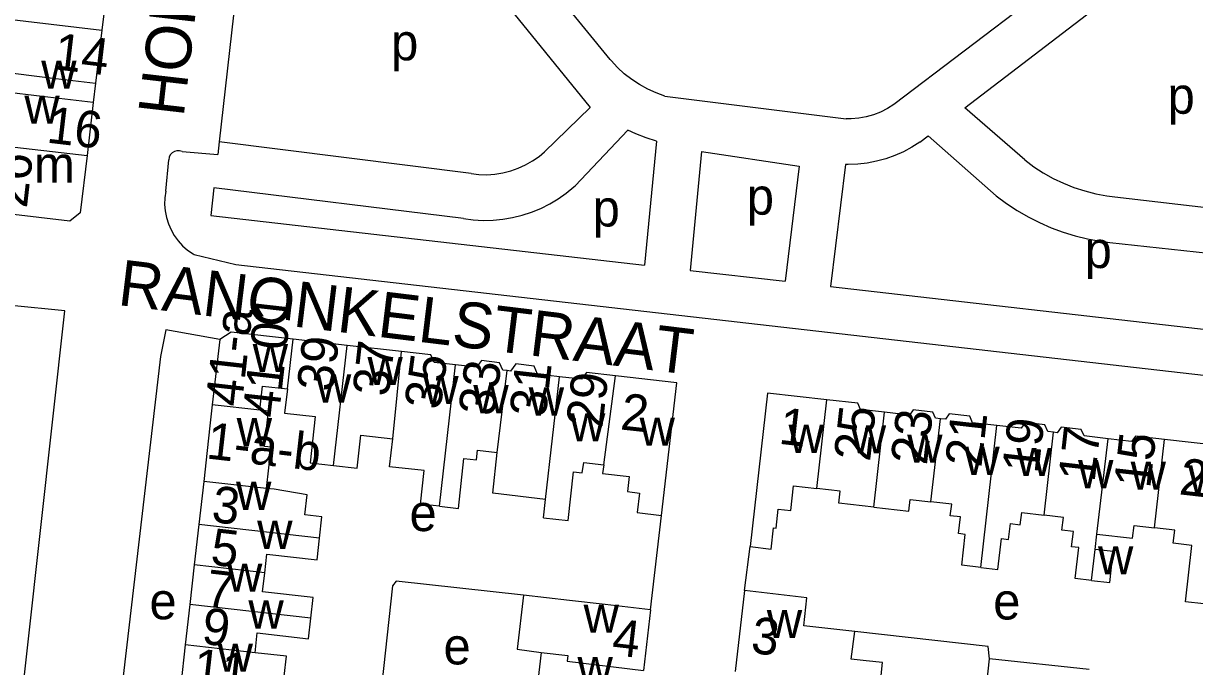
# Model space of a CAD drawing. Extents: x 161258 to 163262, y 380749 to 382054.
# Drawn here: x 162017.3 to 162145.4, y 381112.3 to 381182.5 of the extents above; entities that cross this region are included whole.
import ezdxf

# ---------------------------------------------------------------- set-up
doc = ezdxf.new("R2010")
doc.units = 0
for name, color, linetype in [('BLT_Basislijn', 7, 'Continuous'), ('BLT_Bebouwing', 7, 'Continuous'), ('BLT_Centroide', 7, 'Continuous'), ('BLT_Huisnummer', 7, 'Continuous'), ('BLT_Huisnummer_ tussenligend', 7, 'Continuous'), ('BLT_Huisnummer_reeks', 7, 'Continuous'), ('BLT_Onderdoorgang_en_onderverdeling', 7, 'Continuous'), ('BLT_Onderverdeling_panden', 7, 'Continuous'), ('BLT_Straatnaam', 7, 'Continuous')]:
    doc.layers.add(name, color=color, linetype=linetype)

msp = doc.modelspace()

# ---------------------------------------------------------------- linework, layer by layer
at = {"layer": 'BLT_Basislijn'}
for p, q in [((162081.47, 381178.6), (162055.63, 381210.41)), ((162056.26, 381201.71), (162079.29, 381173.36)), ((162146.49, 381199.55), (162112.51, 381173.67)), ((162041.57, 381194.89), (162038.71, 381169.6)), ((162120.26, 381173.31), (162143.9, 381191.37)), ((162087.48, 381174.6), (162107.28, 381172.13)), ((162074.31, 381168.51), (162079.29, 381173.36)), ((162126.82, 381167.62), (162120.26, 381173.31)), ((162077.67, 381164.8), (162083.43, 381170.86)), ((162038.71, 381169.6), (162038.56, 381168.22)), ((162066.27, 381166.14), (162038.71, 381169.6)), ((162086.56, 381169.66), (162085.25, 381156.12)), ((162115.37, 381169.57), (162116.26, 381170.26)), ((162123.71, 381163.7), (162116.26, 381170.26)), ((162034.66, 381168.54), (162038.56, 381168.22)), ((162091.47, 381168.53), (162090.22, 381155.55)), ((162091.47, 381168.53), (162102.15, 381166.95)), ((162032.89, 381164.21), (162033.2, 381167.63)), ((162102.15, 381166.95), (162100.61, 381154.36)), ((162107.21, 381167.13), (162105.58, 381153.79)), ((162038.14, 381164.57), (162037.8, 381161.55)), ((162065.45, 381161.21), (162038.14, 381164.57)), ((162136.67, 381163.58), (162154.42, 381161.51)), ((162037.8, 381161.55), (162085.25, 381156.12)), ((162136.12, 381158.61), (162153.88, 381156.65)), ((162090.22, 381155.55), (162100.61, 381154.36)), ((162105.58, 381153.79), (162152.96, 381148.37)), ((162085.91, 381118.47), (162087.11, 381128.78)), ((162096.16, 381120.55), (162096.81, 381125.36)), ((162120.67, 381092.44), (162122.99, 381113.11)), ((162133.86, 381111.93), (162122.99, 381113.11))]:
    msp.add_line(p, q, dxfattribs=at)
for points in [[(162087.48, 381174.6), (162086.52, 381174.95), (162085.59, 381175.37), (162084.69, 381175.86), (162083.84, 381176.42), (162083.03, 381177.05), (162082.28, 381177.74), (162081.58, 381178.48), (162081.47, 381178.6)], [(162112.51, 381173.67), (162111.81, 381173.23), (162111.07, 381172.86), (162110.29, 381172.56), (162109.49, 381172.34), (162108.68, 381172.2), (162107.85, 381172.13), (162107.28, 381172.13)], [(162086.56, 381169.66), (162085.41, 381170.02), (162084.29, 381170.46), (162083.43, 381170.86)], [(162115.37, 381169.57), (162114.49, 381169.01), (162113.57, 381168.51), (162112.62, 381168.09), (162111.63, 381167.74), (162110.63, 381167.47), (162109.6, 381167.28), (162108.57, 381167.16), (162107.52, 381167.13), (162107.21, 381167.13)], [(162034.66, 381168.54), (162034.38, 381168.62), (162034.1, 381168.62), (162033.82, 381168.54), (162033.58, 381168.39), (162033.38, 381168.17), (162033.26, 381167.92), (162033.2, 381167.63)], [(162066.27, 381166.14), (162067.14, 381166.04), (162068.01, 381166.01), (162068.89, 381166.07), (162069.76, 381166.2), (162070.61, 381166.42), (162071.43, 381166.71), (162072.23, 381167.07), (162072.99, 381167.51), (162073.71, 381168.01), (162074.31, 381168.51)], [(162126.82, 381167.62), (162127.82, 381166.88), (162128.86, 381166.21), (162129.94, 381165.61), (162131.06, 381165.07), (162132.21, 381164.61), (162133.39, 381164.23), (162134.59, 381163.92), (162135.81, 381163.69), (162136.67, 381163.58)], [(162032.89, 381164.21), (162032.78, 381163.49), (162032.76, 381162.77), (162032.82, 381162.05), (162032.95, 381161.34), (162033.17, 381160.65), (162033.46, 381159.99), (162033.81, 381159.36), (162034.24, 381158.78), (162034.73, 381158.25), (162035.27, 381157.77), (162035.87, 381157.36), (162035.98, 381157.29)], [(162065.45, 381161.21), (162066.52, 381161.07), (162067.6, 381161.01), (162068.68, 381161.04), (162069.76, 381161.14), (162070.82, 381161.32), (162071.87, 381161.58), (162072.9, 381161.92), (162073.9, 381162.33), (162074.87, 381162.81), (162075.8, 381163.36), (162076.68, 381163.99), (162077.52, 381164.67), (162077.67, 381164.8)], [(162123.71, 381163.7), (162124.83, 381162.87), (162125.99, 381162.1), (162127.19, 381161.4), (162128.43, 381160.77), (162129.71, 381160.22), (162131.02, 381159.73), (162132.35, 381159.33), (162133.7, 381159), (162135.07, 381158.75), (162136.12, 381158.61)], [(162035.98, 381157.29), (162040.53, 381156.2), (162150.21, 381143.65)], [(162015.08, 381090.05), (162015.15, 381090.63), (162021.86, 381151.13), (162015.97, 381151.73)], [(162038.79, 381147.99), (162032.88, 381149.04), (162032.32, 381146.13), (162025.64, 381089.07)], [(162072, 381120.04), (162058.07, 381121.57), (162057.67, 381121.06), (162056.29, 381108.37)], [(162122.99, 381113.11), (162122.82, 381114.45), (162108.23, 381116.08)]]:
    msp.add_lwpolyline(points, dxfattribs=at)
at = {"layer": 'BLT_Bebouwing'}
for p, q in [((162026.57, 381187.61), (162025.89, 381181.81)), ((162025.89, 381181.81), (162025.21, 381176.03)), ((162025.21, 381176.03), (162024.94, 381173.89)), ((162024.94, 381173.89), (162024.27, 381168.09)), ((162038.79, 381147.99), (162037.97, 381140.85)), ((162052.73, 381147.35), (162046.8, 381148.02)), ((162058.65, 381146.68), (162052.73, 381147.35)), ((162148.39, 381136.36), (162142.11, 381137.07)), ((162037.04, 381132.49), (162036.51, 381127.77)), ((162036.51, 381127.77), (162036, 381123.36)), ((162036, 381123.36), (162035.51, 381119.04)), ((162096.16, 381120.55), (162095.14, 381111.71)), ((162035.51, 381119.04), (162035.01, 381114.64)), ((162085.91, 381118.47), (162085.14, 381111.84)), ((162035.01, 381114.64), (162034.52, 381110.27))]:
    msp.add_line(p, q, dxfattribs=at)
for points in [[(162024.27, 381168.09), (162023.53, 381161.84), (162022.38, 381160.93), (162008.8, 381162.52)], [(162046.8, 381148.02), (162040.05, 381148.79), (162038.79, 381147.99)], [(162064.56, 381145.22), (162062.24, 381145.48), (162061.88, 381146.31), (162058.65, 381146.68)], [(162070.21, 381144.6), (162069.73, 381144.65), (162069.38, 381145.46), (162067.41, 381145.69), (162066.87, 381144.96), (162064.56, 381145.22)], [(162075.95, 381143.93), (162073.55, 381144.2), (162073.16, 381145.1), (162071.16, 381145.33), (162070.59, 381144.55), (162070.21, 381144.6)], [(162082.08, 381144.03), (162078.89, 381144.4), (162078.34, 381143.66), (162075.95, 381143.93)], [(162087.11, 381128.78), (162088.76, 381143.27), (162082.08, 381144.03)], [(162043.16, 381140.26), (162043.46, 381142.9), (162046.18, 381142.59)], [(162046.18, 381142.59), (162045.88, 381139.96), (162049.23, 381139.57), (162048.66, 381134.53), (162051.24, 381134.24)], [(162105.2, 381141.41), (162098.71, 381142.15), (162096.81, 381125.36)], [(162111.49, 381140.05), (162108.88, 381140.35), (162108.59, 381141.03), (162105.2, 381141.41)], [(162037.97, 381140.85), (162037.71, 381138.55), (162037.42, 381135.85), (162037.04, 381132.49)], [(162043.9, 381131.72), (162044.41, 381136.23), (162043.69, 381136.31), (162044.12, 381140.15), (162043.16, 381140.26)], [(162117.6, 381139.34), (162117.07, 381139.4), (162116.79, 381140.05), (162114.64, 381140.3), (162114.23, 381139.74), (162111.49, 381140.05)], [(162123.78, 381138.6), (162121.12, 381138.9), (162120.81, 381139.61), (162118.58, 381139.86), (162118.15, 381139.28), (162117.6, 381139.34)], [(162129.97, 381137.86), (162129.35, 381137.93), (162129.02, 381138.68), (162126.89, 381138.92), (162126.43, 381138.3), (162123.78, 381138.6)], [(162051.24, 381134.24), (162053.82, 381133.94), (162054.22, 381137.53), (162057.7, 381137.14)], [(162135.96, 381137.15), (162133.31, 381137.46), (162132.99, 381138.18), (162130.83, 381138.43), (162130.38, 381137.81), (162129.97, 381137.86)], [(162142.11, 381137.07), (162138.94, 381137.43), (162138.52, 381136.86), (162135.96, 381137.15)], [(162062.81, 381129.77), (162060.74, 381130), (162061.15, 381133.67), (162057.36, 381134.09), (162057.7, 381137.14)], [(162148.39, 381136.36), (162146.43, 381119.11), (162144.4, 381119.34), (162145.1, 381125.49), (162143.07, 381125.73), (162143.23, 381127.16), (162141.01, 381127.41)], [(162062.81, 381129.77), (162064.9, 381129.54), (162065.5, 381134.98), (162066.86, 381134.83), (162066.98, 381135.9), (162069.14, 381135.66)], [(162074.43, 381130.53), (162068.64, 381131.19), (162069.14, 381135.66)], [(162074.2, 381128.51), (162076.9, 381128.21), (162077.49, 381133.55), (162078.41, 381133.43), (162078.6, 381134.55), (162080.78, 381134.29)], [(162080.78, 381134.29), (162080.65, 381133.36), (162083.55, 381133.04), (162083.37, 381131.37), (162084.69, 381131.22), (162084.45, 381129.08), (162087.11, 381128.78)], [(162049.69, 381126.27), (162049.96, 381128.62), (162048.08, 381128.83), (162048.33, 381131.01), (162044.72, 381131.64), (162043.9, 381131.72)], [(162096.81, 381125.36), (162099.1, 381125.1), (162099.36, 381127.4), (162099.64, 381127.37), (162099.87, 381129.46), (162101.25, 381129.3), (162101.55, 381131.99), (162104.09, 381131.7)], [(162110.32, 381129.68), (162106.48, 381130.11), (162106.63, 381131.41), (162104.09, 381131.7)], [(162074.2, 381128.51), (162074.43, 381130.53)], [(162110.32, 381129.68), (162114.16, 381129.24), (162114.31, 381130.51), (162116.57, 381130.25)], [(162122.02, 381123.08), (162119.93, 381123.32), (162120.33, 381126.7), (162119.59, 381126.79), (162119.8, 381128.6), (162118.69, 381128.74), (162118.84, 381130), (162116.57, 381130.25)], [(162122.02, 381123.08), (162123.9, 381122.86), (162124.29, 381126.24), (162125.06, 381126.15), (162125.28, 381127.89), (162126.34, 381127.75), (162126.51, 381129.08), (162128.95, 381128.8)], [(162134.13, 381121.67), (162132.36, 381121.87), (162132.76, 381125.26), (162131.96, 381125.35), (162132.15, 381127.02), (162130.9, 381127.17), (162131.07, 381128.56), (162128.95, 381128.8)], [(162134.7, 381126.73), (162138.63, 381126.28), (162138.8, 381127.66), (162141.01, 381127.41)], [(162043.72, 381122.48), (162043.95, 381124.54), (162049.43, 381123.92), (162049.69, 381126.27)], [(162134.52, 381125.06), (162134.7, 381126.73)], [(162134.13, 381121.67), (162136.12, 381121.44), (162136.51, 381124.82), (162134.52, 381125.06)], [(162048.75, 381117.54), (162049.01, 381119.79), (162043.48, 381120.42), (162043.72, 381122.48)], [(162072, 381120.04), (162071.32, 381114.16), (162073.93, 381113.8)], [(162085.91, 381118.47), (162080.95, 381119.05), (162077.03, 381119.48), (162072, 381120.04)], [(162108.23, 381116.08), (162102.66, 381116.71), (162103.01, 381119.76), (162101.13, 381119.98), (162096.16, 381120.55)], [(162042.65, 381113.77), (162042.89, 381115.93), (162048.5, 381115.29), (162048.75, 381117.54)], [(162109.16, 381110.09), (162110.98, 381109.85), (162111.28, 381112.68), (162109.49, 381112.88), (162107.84, 381113.07), (162108.23, 381116.08)], [(162047.75, 381108.77), (162048.66, 381108.67), (162048.9, 381110.87), (162048, 381110.97), (162045.83, 381111.22), (162046.08, 381113.39), (162042.65, 381113.77)], [(162073.93, 381113.8), (162073.57, 381110.65), (162070.97, 381110.95), (162070.64, 381108.1), (162075.68, 381107.55), (162079.52, 381107.14)]]:
    msp.add_lwpolyline(points, dxfattribs=at)
at = {"layer": 'BLT_Onderdoorgang_en_onderverdeling'}
for points in [[(162014.7, 381177.27), (162020.25, 381176.61), (162025.21, 381176.03)], [(162024.94, 381173.89), (162019.98, 381174.47), (162014.45, 381175.12)]]:
    msp.add_lwpolyline(points, dxfattribs=at)
at = {"layer": 'BLT_Onderverdeling_panden'}
for p, q in [((162014.79, 381183.12), (162025.89, 381181.81)), ((162009.96, 381169.76), (162024.27, 381168.09)), ((162046.18, 381142.59), (162046.8, 381148.02)), ((162051.24, 381134.24), (162052.73, 381147.35)), ((162057.7, 381137.14), (162058.65, 381146.68)), ((162062.81, 381129.77), (162064.56, 381145.22)), ((162069.14, 381135.66), (162070.21, 381144.6)), ((162074.43, 381130.53), (162075.95, 381143.93)), ((162080.78, 381134.29), (162082.08, 381144.03)), ((162104.09, 381131.7), (162105.2, 381141.41)), ((162043.16, 381140.26), (162037.97, 381140.85)), ((162110.32, 381129.68), (162111.49, 381140.05)), ((162116.57, 381130.25), (162117.6, 381139.34)), ((162122.02, 381123.08), (162123.78, 381138.6)), ((162128.95, 381128.8), (162129.97, 381137.86)), ((162134.7, 381126.73), (162135.96, 381137.15)), ((162141.01, 381127.41), (162142.11, 381137.07)), ((162043.9, 381131.72), (162037.04, 381132.49)), ((162049.69, 381126.27), (162036.51, 381127.77)), ((162134.13, 381121.67), (162134.52, 381125.06)), ((162043.72, 381122.48), (162036, 381123.36)), ((162048.75, 381117.54), (162035.51, 381119.04)), ((162042.65, 381113.77), (162035.01, 381114.64))]:
    msp.add_line(p, q, dxfattribs=at)
msp.add_lwpolyline([(162073.93, 381113.8), (162076.85, 381113.45), (162076.78, 381112.84), (162085.14, 381111.84)], dxfattribs=at)

# ---------------------------------------------------------------- texts
at = {"layer": 'BLT_Centroide'}
for s, p in [('p', (162057.53, 381178.51)), ('w', (162019.26, 381175.41)), ('p', (162142.45, 381172.67)), ('w', (162017.42, 381171.59)), ('m', (162018.48, 381165.12)), ('p', (162096.43, 381161.64)), ('p', (162079.57, 381160.35)), ('p', (162133.38, 381155.81)), ('w', (162042.39, 381144.44)), ('w', (162054.94, 381143.03)), ('w', (162049.3, 381141.11)), ('w', (162061.05, 381140.95)), ('w', (162066.52, 381139.94)), ('w', (162072.58, 381139.69)), ('w', (162077.09, 381136.86)), ('w', (162040.64, 381136.33)), ('w', (162084.7, 381136.39)), ('w', (162101, 381135.61)), ('w', (162107.8, 381135.55)), ('w', (162113.97, 381134.53)), ('w', (162120.22, 381133.2)), ('w', (162125.92, 381133.08)), ('w', (162132.66, 381131.75)), ('w', (162138.41, 381131.59)), ('w', (162144.7, 381131.16)), ('w', (162040.57, 381129.38)), ('e', (162059.54, 381127.06)), ('w', (162042.88, 381125.12)), ('w', (162134.84, 381122.33)), ('w', (162039.58, 381120.44)), ('e', (162031.1, 381117.42)), ('w', (162041.92, 381116.41)), ('e', (162123.38, 381117.4)), ('w', (162078.58, 381115.94)), ('w', (162098.62, 381115.36)), ('e', (162063.26, 381112.49)), ('w', (162038.55, 381111.69)), ('w', (162077.91, 381110.22))]:
    msp.add_text(s, height=4, dxfattribs=at).set_placement(p)
at = {"layer": 'BLT_Huisnummer'}
for s, rotation, p in [('16', 353.3326, (162019.76, 381169.53)), ('26', 83.3291, (162017.68, 381162.28)), ('37', 83.5303, (162057.26, 381141.68)), ('33', 82.4268, (162068.82, 381139.53)), ('29', 83.518, (162080.63, 381138.26)), ('2', 353.7902, (162082.51, 381138.18)), ('1', 353.5187, (162099.83, 381136.62)), ('25', 83.5207, (162109.9, 381134.59)), ('19', 83.5105, (162128.31, 381133.27)), ('15', 83.5183, (162140.54, 381131.66)), ('2', 353.5049, (162143.62, 381131.09)), ('5', 353.5268, (162037.68, 381123.41)), ('9', 353.5234, (162036.71, 381114.76)), ('4', 353.4087, (162081.58, 381113.54)), ('3', 353.3976, (162096.78, 381113.76))]:
    msp.add_text(s, height=4, rotation=rotation, dxfattribs=at).set_placement(p)
at = {"layer": 'BLT_Huisnummer_ tussenligend'}
for s, rotation, p in [('14', 353.298, (162020.52, 381177.55)), ('39', 83.5303, (162051.18, 381142.21)), ('35', 82.4268, (162062.92, 381140.23)), ('31', 83.518, (162074.43, 381139.4)), ('23', 83.5105, (162116.12, 381134.2)), ('21', 83.5105, (162122.08, 381133.95)), ('17', 83.5183, (162134.46, 381132.34)), ('3', 353.5192, (162037.79, 381128.07)), ('7', 353.5268, (162037.14, 381118.9)), ('11', 353.5234, (162035.72, 381110.28))]:
    msp.add_text(s, height=4, rotation=rotation, dxfattribs=at).set_placement(p)
at = {"layer": 'BLT_Huisnummer_reeks'}
for s, rotation, p in [('41 01', 83.5198, (162045.23, 381139.34)), ('41-a', 83.5198, (162041.18, 381140.56)), ('1-a-b', 353.5167, (162037.22, 381135.01))]:
    msp.add_text(s, height=4, rotation=rotation, dxfattribs=at).set_placement(p)
at = {"layer": 'BLT_Straatnaam'}
for s, rotation, p in [('HORTENSIASTRAAT', 83.4116, (162034.83, 381172.23)), ('RANONKELSTRAAT', 353.0438, (162027.53, 381151.78))]:
    msp.add_text(s, height=5, rotation=rotation, dxfattribs=at).set_placement(p)

doc.saveas('drawing.dxf')
